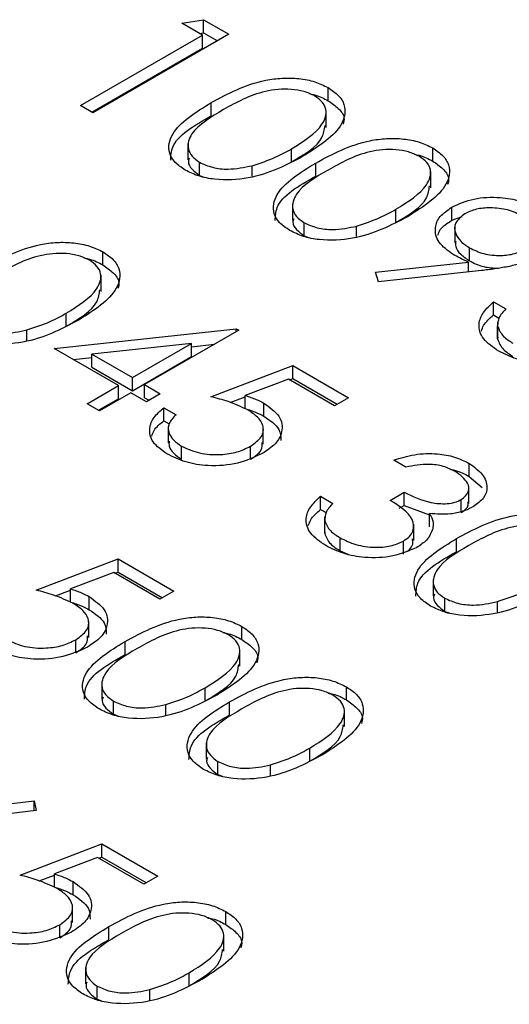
# Model space of a CAD drawing. Header units: inches. Extents: x 1802 to 2468, y -253 to -72.
# Tile 350 of 570: x 2122.302 to 2122.608, y -113.867 to -113.253. Entities that reach past the tile are written whole.
import ezdxf

# ---------------------------------------------------------------- set-up
doc = ezdxf.new("R2010")
doc.units = ezdxf.units.IN
doc.header["$LTSCALE"] = 0.5
doc.header["$MEASUREMENT"] = 0
doc.layers.add('DSS-M-S', color=53, linetype='Continuous')

msp = doc.modelspace()

# ---------------------------------------------------------------- linework, layer by layer
at = {"layer": 'DSS-M-S', "linetype": 'Continuous', "lineweight": 25}
for p, q in [((2122.40334, -113.25477), (2122.41702, -113.25262)), ((2122.41702, -113.25262), (2122.43271, -113.26167)), ((2122.41702, -113.26078), (2122.41702, -113.25262)), ((2122.41639, -113.2623), (2122.40334, -113.25477)), ((2122.34024, -113.30626), (2122.41639, -113.2623)), ((2122.43271, -113.26167), (2122.34786, -113.31066)), ((2122.41446, -113.26118), (2122.41702, -113.26078)), ((2122.41639, -113.27047), (2122.41639, -113.2623)), ((2122.41702, -113.26078), (2122.42564, -113.26576)), ((2122.34732, -113.31034), (2122.41639, -113.27047)), ((2122.4948, -113.30317), (2122.4948, -113.29501)), ((2122.34786, -113.31066), (2122.34024, -113.30626)), ((2122.4218, -113.31256), (2122.4218, -113.3044)), ((2122.49359, -113.3198), (2122.49359, -113.3096)), ((2122.40723, -113.32988), (2122.40723, -113.34009)), ((2122.47187, -113.34143), (2122.47187, -113.33327)), ((2122.56008, -113.34085), (2122.56008, -113.33269)), ((2122.41456, -113.34979), (2122.41456, -113.34163)), ((2122.44733, -113.35033), (2122.44733, -113.34373)), ((2122.48707, -113.35024), (2122.48707, -113.34208)), ((2122.41456, -113.34979), (2122.41723, -113.35081)), ((2122.55886, -113.35748), (2122.55886, -113.34728)), ((2122.4725, -113.36756), (2122.4725, -113.37777)), ((2122.57208, -113.37779), (2122.57208, -113.36962)), ((2122.53715, -113.37911), (2122.53715, -113.37095)), ((2122.57208, -113.37779), (2122.57848, -113.37543)), ((2122.47983, -113.38747), (2122.47983, -113.37931)), ((2122.5126, -113.38801), (2122.5126, -113.38141)), ((2122.57389, -113.38169), (2122.57389, -113.3919)), ((2122.47983, -113.38747), (2122.48251, -113.38849)), ((2122.3542, -113.40569), (2122.3542, -113.39753)), ((2122.58304, -113.40309), (2122.58304, -113.39493)), ((2122.52441, -113.41021), (2122.5825, -113.40392)), ((2122.5825, -113.41007), (2122.5825, -113.40392)), ((2122.35298, -113.42233), (2122.35298, -113.41212)), ((2122.52627, -113.41616), (2122.52441, -113.41021)), ((2122.5906, -113.40919), (2122.52627, -113.41616)), ((2122.59807, -113.42872), (2122.60568, -113.43312)), ((2122.59807, -113.43689), (2122.59807, -113.42872)), ((2122.33127, -113.44395), (2122.33127, -113.43579)), ((2122.59807, -113.43689), (2122.60148, -113.43886)), ((2122.60051, -113.44158), (2122.60051, -113.45179)), ((2122.6006, -113.45189), (2122.6006, -113.44373)), ((2122.30672, -113.45286), (2122.30672, -113.44625)), ((2122.32365, -113.45777), (2122.43742, -113.44557)), ((2122.43897, -113.44646), (2122.38022, -113.48038)), ((2122.43742, -113.44557), (2122.43897, -113.44646)), ((2122.43742, -113.44736), (2122.43742, -113.44557)), ((2122.40946, -113.45471), (2122.34731, -113.46138)), ((2122.37261, -113.47598), (2122.40946, -113.45471)), ((2122.40946, -113.46287), (2122.40946, -113.45471)), ((2122.40946, -113.45673), (2122.42385, -113.45519)), ((2122.6008, -113.45079), (2122.6006, -113.45189)), ((2122.3639, -113.481), (2122.32365, -113.45777)), ((2122.34731, -113.46138), (2122.37261, -113.47598)), ((2122.34731, -113.46955), (2122.34731, -113.46138)), ((2122.33558, -113.46466), (2122.34731, -113.4634)), ((2122.37261, -113.48415), (2122.40946, -113.46287)), ((2122.42156, -113.48791), (2122.47269, -113.46844)), ((2122.47269, -113.46844), (2122.5075, -113.48854)), ((2122.47269, -113.47661), (2122.47269, -113.46844)), ((2122.34731, -113.46955), (2122.37261, -113.48415)), ((2122.37261, -113.48415), (2122.37261, -113.47598)), ((2122.38022, -113.48038), (2122.39001, -113.48603)), ((2122.38022, -113.48854), (2122.38022, -113.48038)), ((2122.46994, -113.4769), (2122.44305, -113.48715)), ((2122.4988, -113.49357), (2122.46994, -113.4769)), ((2122.47072, -113.47736), (2122.47269, -113.47661)), ((2122.47269, -113.47661), (2122.50043, -113.49262)), ((2122.34432, -113.49231), (2122.3639, -113.481)), ((2122.37152, -113.4854), (2122.35194, -113.49671)), ((2122.3639, -113.48917), (2122.3639, -113.481)), ((2122.38131, -113.49105), (2122.37152, -113.4854)), ((2122.39001, -113.48603), (2122.38131, -113.49105)), ((2122.35194, -113.49671), (2122.34432, -113.49231)), ((2122.3514, -113.49639), (2122.3639, -113.48917)), ((2122.38022, -113.48854), (2122.38294, -113.49011)), ((2122.43356, -113.49151), (2122.44305, -113.4879)), ((2122.44305, -113.49531), (2122.44305, -113.48715)), ((2122.45469, -113.50013), (2122.45469, -113.49197)), ((2122.5075, -113.48854), (2122.4988, -113.49357)), ((2122.39219, -113.49482), (2122.3998, -113.49922)), ((2122.39219, -113.50299), (2122.39219, -113.49482)), ((2122.39219, -113.50299), (2122.39551, -113.50491)), ((2122.39494, -113.50644), (2122.39494, -113.51665)), ((2122.45432, -113.51755), (2122.45432, -113.50735)), ((2122.40329, -113.52698), (2122.40329, -113.51881)), ((2122.44634, -113.52699), (2122.44634, -113.51882)), ((2122.5434, -113.53187), (2122.53579, -113.52748)), ((2122.5828, -113.53766), (2122.5828, -113.5295)), ((2122.5828, -113.53766), (2122.59096, -113.54457)), ((2122.53361, -113.5526), (2122.54231, -113.54757)), ((2122.54231, -113.55574), (2122.54231, -113.54757)), ((2122.5826, -113.55456), (2122.5826, -113.54435)), ((2122.4901, -113.55009), (2122.49771, -113.55448)), ((2122.4901, -113.55825), (2122.4901, -113.55009)), ((2122.57796, -113.56028), (2122.57796, -113.55212)), ((2122.4901, -113.55825), (2122.49351, -113.56022)), ((2122.53921, -113.55753), (2122.54231, -113.55574)), ((2122.54231, -113.55574), (2122.55817, -113.5617)), ((2122.49254, -113.56295), (2122.49254, -113.57315)), ((2122.49263, -113.57325), (2122.49263, -113.56509)), ((2122.55817, -113.56905), (2122.55817, -113.56089)), ((2122.49283, -113.57215), (2122.49263, -113.57325)), ((2122.54821, -113.5777), (2122.54821, -113.5675)), ((2122.50222, -113.58409), (2122.50222, -113.57592)), ((2122.54177, -113.5862), (2122.54177, -113.57803)), ((2122.57491, -113.58465), (2122.57491, -113.57648)), ((2122.50222, -113.58409), (2122.50705, -113.58615)), ((2122.3125, -113.60865), (2122.36363, -113.58918)), ((2122.36363, -113.58918), (2122.39844, -113.60928)), ((2122.36363, -113.59734), (2122.36363, -113.58918)), ((2122.36088, -113.59764), (2122.33399, -113.60788)), ((2122.38974, -113.6143), (2122.36088, -113.59764)), ((2122.36167, -113.59809), (2122.36363, -113.59734)), ((2122.36363, -113.59734), (2122.39137, -113.61336)), ((2122.56034, -113.60197), (2122.56034, -113.61217)), ((2122.3245, -113.61224), (2122.33399, -113.60863)), ((2122.33399, -113.61605), (2122.33399, -113.60788)), ((2122.39844, -113.60928), (2122.38974, -113.6143)), ((2122.34563, -113.62087), (2122.34563, -113.6127)), ((2122.56767, -113.62188), (2122.56767, -113.61371)), ((2122.60045, -113.62242), (2122.60045, -113.61581)), ((2122.56767, -113.62188), (2122.57035, -113.62289)), ((2122.34526, -113.63829), (2122.34526, -113.62808)), ((2122.44096, -113.63947), (2122.44096, -113.6313)), ((2122.33729, -113.64772), (2122.33729, -113.63956)), ((2122.36795, -113.64886), (2122.36795, -113.6407)), ((2122.43974, -113.6561), (2122.43974, -113.64589)), ((2122.35338, -113.66618), (2122.35338, -113.67639)), ((2122.41803, -113.67773), (2122.41803, -113.66956)), ((2122.50623, -113.67715), (2122.50623, -113.66898)), ((2122.36071, -113.68609), (2122.36071, -113.67792)), ((2122.39348, -113.68663), (2122.39348, -113.68002)), ((2122.43322, -113.68654), (2122.43322, -113.67838)), ((2122.50501, -113.69378), (2122.50501, -113.68357)), ((2122.36071, -113.68609), (2122.36339, -113.68711)), ((2122.41865, -113.70386), (2122.41865, -113.71407)), ((2122.4833, -113.71541), (2122.4833, -113.70724)), ((2122.42598, -113.72377), (2122.42598, -113.7156)), ((2122.45875, -113.72431), (2122.45875, -113.7177)), ((2122.42598, -113.72377), (2122.42866, -113.72479)), ((2122.2471, -113.74779), (2122.31114, -113.74006)), ((2122.31114, -113.74006), (2122.3124, -113.7461)), ((2122.31114, -113.74625), (2122.31114, -113.74006)), ((2122.3124, -113.7461), (2122.2557, -113.75295)), ((2122.30244, -113.78653), (2122.35357, -113.76706)), ((2122.35357, -113.76706), (2122.38838, -113.78716)), ((2122.35357, -113.77523), (2122.35357, -113.76706)), ((2122.35082, -113.77552), (2122.32393, -113.78576)), ((2122.37968, -113.79218), (2122.35082, -113.77552)), ((2122.3516, -113.77598), (2122.35357, -113.77523)), ((2122.35357, -113.77523), (2122.38131, -113.79124)), ((2122.31444, -113.79013), (2122.32393, -113.78651)), ((2122.32393, -113.79393), (2122.32393, -113.78576)), ((2122.38838, -113.78716), (2122.37968, -113.79218)), ((2122.33557, -113.79875), (2122.33557, -113.79058)), ((2122.33519, -113.81617), (2122.33519, -113.80596)), ((2122.43089, -113.81735), (2122.43089, -113.80919)), ((2122.32722, -113.82561), (2122.32722, -113.81744)), ((2122.35789, -113.82674), (2122.35789, -113.81858)), ((2122.42968, -113.83398), (2122.42968, -113.82378)), ((2122.34332, -113.84406), (2122.34332, -113.85427)), ((2122.40796, -113.85561), (2122.40796, -113.84745)), ((2122.35065, -113.86397), (2122.35065, -113.85581)), ((2122.38342, -113.86451), (2122.38342, -113.85791)), ((2122.35065, -113.86397), (2122.35332, -113.86499))]:
    msp.add_line(p, q, dxfattribs=at)
for points, knots in [([(2122.4218, -113.3044), (2122.43226, -113.29874), (2122.44535, -113.29166), (2122.466, -113.28886), (2122.47658, -113.28912), (2122.48676, -113.29106), (2122.49212, -113.29369), (2122.4948, -113.29501)], [0, 0, 0, 0, 0.498702, 0.624177, 0.749467, 0.874745, 1, 1, 1, 1]), ([(2122.48636, -113.30018), (2122.48422, -113.29917), (2122.47994, -113.29714), (2122.47179, -113.29589), (2122.4635, -113.29592), (2122.44755, -113.29865), (2122.43749, -113.30427), (2122.42945, -113.30877)], [0, 0, 0, 0, 0.125139, 0.250418, 0.375519, 0.500847, 1, 1, 1, 1]), ([(2122.4948, -113.29501), (2122.4971, -113.29656), (2122.5017, -113.29968), (2122.50637, -113.30749), (2122.50369, -113.32228), (2122.48915, -113.33152), (2122.47946, -113.33768)], [0, 0, 0, 0, 0.1256001, 0.2511969, 0.5005813, 1, 1, 1, 1]), ([(2122.47187, -113.33327), (2122.47944, -113.32854), (2122.49077, -113.32145), (2122.49449, -113.31013), (2122.49157, -113.3039), (2122.48809, -113.30142), (2122.48636, -113.30018)], [0, 0, 0, 0, 0.500072, 0.749021, 0.874598, 1, 1, 1, 1]), ([(2122.48332, -113.29894), (2122.48436, -113.29913), (2122.48877, -113.29991), (2122.49219, -113.30176), (2122.4948, -113.30317)], [0, 0, 0, 0, 0.237776, 1, 1, 1, 1]), ([(2122.4056, -113.3465), (2122.40332, -113.34496), (2122.39878, -113.34187), (2122.39421, -113.3341), (2122.39732, -113.31944), (2122.412, -113.31042), (2122.4218, -113.3044)], [0, 0, 0, 0, 0.125551, 0.25109, 0.50025, 1, 1, 1, 1]), ([(2122.42945, -113.30877), (2122.42158, -113.31339), (2122.40979, -113.3203), (2122.40636, -113.33169), (2122.40936, -113.3379), (2122.41283, -113.34039), (2122.41456, -113.34163)], [0, 0, 0, 0, 0.500291, 0.749086, 0.874606, 1, 1, 1, 1]), ([(2122.4948, -113.30317), (2122.49705, -113.30473), (2122.50153, -113.30784), (2122.5054, -113.31307), (2122.50451, -113.31645), (2122.50416, -113.31779)], [0, 0, 0, 0, 0.375879, 0.751748, 1, 1, 1, 1]), ([(2122.39647, -113.34036), (2122.3966, -113.33758), (2122.39714, -113.32663), (2122.41127, -113.31857), (2122.4218, -113.31256)], [0, 0, 0, 0, 0.254367, 1, 1, 1, 1]), ([(2122.47187, -113.34143), (2122.47993, -113.33671), (2122.49116, -113.33013), (2122.49247, -113.32123), (2122.49284, -113.31872)], [0, 0, 0, 0, 0.717337, 1, 1, 1, 1]), ([(2122.48707, -113.34208), (2122.49753, -113.33642), (2122.51062, -113.32934), (2122.53128, -113.32654), (2122.54185, -113.3268), (2122.55203, -113.32874), (2122.55739, -113.33137), (2122.56008, -113.33269)], [0, 0, 0, 0, 0.498702, 0.624177, 0.749467, 0.874745, 1, 1, 1, 1]), ([(2122.44733, -113.34373), (2122.45232, -113.34209), (2122.46124, -113.33917), (2122.46862, -113.33507), (2122.47187, -113.33327)], [0, 0, 0, 0, 0.559599, 1, 1, 1, 1]), ([(2122.56008, -113.33269), (2122.56237, -113.33424), (2122.56697, -113.33736), (2122.57164, -113.34517), (2122.56896, -113.35996), (2122.55442, -113.3692), (2122.54473, -113.37536)], [0, 0, 0, 0, 0.1256, 0.251197, 0.500581, 1, 1, 1, 1]), ([(2122.47946, -113.33768), (2122.4688, -113.34329), (2122.45282, -113.35169), (2122.42722, -113.35315), (2122.41369, -113.35048), (2122.4083, -113.34783), (2122.4056, -113.3465)], [0, 0, 0, 0, 0.499407, 0.748743, 0.874372, 1, 1, 1, 1]), ([(2122.40806, -113.33914), (2122.4078, -113.33988), (2122.40699, -113.34218), (2122.40952, -113.34608), (2122.41288, -113.34855), (2122.41456, -113.34979)], [0, 0, 0, 0, 0.191677, 0.596042, 1, 1, 1, 1]), ([(2122.55163, -113.33786), (2122.54949, -113.33685), (2122.54521, -113.33483), (2122.53706, -113.33357), (2122.52877, -113.3336), (2122.51283, -113.33633), (2122.50276, -113.34195), (2122.49472, -113.34645)], [0, 0, 0, 0, 0.125139, 0.250418, 0.375519, 0.500847, 1, 1, 1, 1]), ([(2122.53715, -113.37095), (2122.54471, -113.36622), (2122.55604, -113.35913), (2122.55976, -113.34781), (2122.55684, -113.34158), (2122.55336, -113.3391), (2122.55163, -113.33786)], [0, 0, 0, 0, 0.500072, 0.749021, 0.874598, 1, 1, 1, 1]), ([(2122.54859, -113.33662), (2122.54964, -113.33681), (2122.55404, -113.33759), (2122.55746, -113.33944), (2122.56008, -113.34085)], [0, 0, 0, 0, 0.237776, 1, 1, 1, 1]), ([(2122.41456, -113.34163), (2122.41717, -113.3428), (2122.42239, -113.34514), (2122.43439, -113.34648), (2122.44243, -113.34477), (2122.44733, -113.34373)], [0, 0, 0, 0, 0.2802572, 0.5607811, 1, 1, 1, 1]), ([(2122.47087, -113.38418), (2122.4686, -113.38264), (2122.46405, -113.37955), (2122.45948, -113.37178), (2122.46259, -113.35712), (2122.47727, -113.3481), (2122.48707, -113.34208)], [0, 0, 0, 0, 0.125551, 0.25109, 0.50025, 1, 1, 1, 1]), ([(2122.56008, -113.34085), (2122.56232, -113.34241), (2122.5668, -113.34552), (2122.57067, -113.35075), (2122.56978, -113.35413), (2122.56943, -113.35547)], [0, 0, 0, 0, 0.375879, 0.751748, 1, 1, 1, 1]), ([(2122.46174, -113.37804), (2122.46187, -113.37526), (2122.46242, -113.36431), (2122.47654, -113.35625), (2122.48707, -113.35024)], [0, 0, 0, 0, 0.254367, 1, 1, 1, 1]), ([(2122.49472, -113.34645), (2122.48685, -113.35107), (2122.47507, -113.35798), (2122.47163, -113.36937), (2122.47463, -113.37558), (2122.4781, -113.37807), (2122.47983, -113.37931)], [0, 0, 0, 0, 0.5002912, 0.749086, 0.8746062, 1, 1, 1, 1]), ([(2122.53715, -113.37911), (2122.5452, -113.37439), (2122.55643, -113.36781), (2122.55774, -113.35891), (2122.55811, -113.3564)], [0, 0, 0, 0, 0.717337, 1, 1, 1, 1]), ([(2122.57208, -113.36962), (2122.57646, -113.36763), (2122.58522, -113.36364), (2122.60123, -113.36305), (2122.61502, -113.36539), (2122.62172, -113.3686), (2122.62507, -113.37021)], [0, 0, 0, 0, 0.279538, 0.558851, 0.779452, 1, 1, 1, 1]), ([(2122.57293, -113.39914), (2122.56955, -113.39672), (2122.56281, -113.39189), (2122.56094, -113.38309), (2122.56395, -113.37522), (2122.56937, -113.37149), (2122.57208, -113.36962)], [0, 0, 0, 0, 0.279814, 0.559489, 0.779635, 1, 1, 1, 1]), ([(2122.61598, -113.37501), (2122.61308, -113.37363), (2122.60728, -113.37087), (2122.59678, -113.36975), (2122.58704, -113.37056), (2122.58242, -113.3727), (2122.58012, -113.37377)], [0, 0, 0, 0, 0.280092, 0.560011, 0.780131, 1, 1, 1, 1]), ([(2122.54473, -113.37536), (2122.53407, -113.38097), (2122.51809, -113.38937), (2122.49249, -113.39083), (2122.47896, -113.38816), (2122.47357, -113.38551), (2122.47087, -113.38418)], [0, 0, 0, 0, 0.499407, 0.748743, 0.874372, 1, 1, 1, 1]), ([(2122.5126, -113.38141), (2122.51759, -113.37977), (2122.52651, -113.37685), (2122.5339, -113.37275), (2122.53715, -113.37095)], [0, 0, 0, 0, 0.559599, 1, 1, 1, 1]), ([(2122.58012, -113.37377), (2122.57785, -113.37558), (2122.57329, -113.3792), (2122.5738, -113.38563), (2122.5771, -113.391), (2122.58106, -113.39362), (2122.58304, -113.39493)], [0, 0, 0, 0, 0.278472, 0.558424, 0.779098, 1, 1, 1, 1]), ([(2122.47333, -113.37682), (2122.47307, -113.37756), (2122.47226, -113.37987), (2122.47479, -113.38376), (2122.47815, -113.38623), (2122.47983, -113.38747)], [0, 0, 0, 0, 0.191677, 0.596042, 1, 1, 1, 1]), ([(2122.47983, -113.37931), (2122.48244, -113.38048), (2122.48766, -113.38282), (2122.49966, -113.38416), (2122.5077, -113.38245), (2122.5126, -113.38141)], [0, 0, 0, 0, 0.2802572, 0.5607811, 1, 1, 1, 1]), ([(2122.56334, -113.38715), (2122.56372, -113.38595), (2122.56488, -113.38237), (2122.5692, -113.37962), (2122.57208, -113.37779)], [0, 0, 0, 0, 0.333113, 1, 1, 1, 1]), ([(2122.28119, -113.40692), (2122.29165, -113.40126), (2122.30475, -113.39418), (2122.3254, -113.39138), (2122.33597, -113.39164), (2122.34615, -113.39358), (2122.35152, -113.39621), (2122.3542, -113.39753)], [0, 0, 0, 0, 0.498702, 0.624177, 0.749467, 0.874745, 1, 1, 1, 1]), ([(2122.57449, -113.39088), (2122.57436, -113.39198), (2122.57403, -113.39481), (2122.57722, -113.39917), (2122.5811, -113.40179), (2122.58304, -113.40309)], [0, 0, 0, 0, 0.240625, 0.620116, 1, 1, 1, 1]), ([(2122.34575, -113.4027), (2122.34361, -113.40169), (2122.33933, -113.39967), (2122.33119, -113.39841), (2122.3229, -113.39844), (2122.30695, -113.40117), (2122.29689, -113.4068), (2122.28884, -113.4113)], [0, 0, 0, 0, 0.1251388, 0.2504182, 0.3755189, 0.5008471, 1, 1, 1, 1]), ([(2122.3542, -113.39753), (2122.3565, -113.39909), (2122.36109, -113.4022), (2122.36577, -113.41001), (2122.36308, -113.42481), (2122.34854, -113.43404), (2122.33885, -113.4402)], [0, 0, 0, 0, 0.1256, 0.251197, 0.500581, 1, 1, 1, 1]), ([(2122.5825, -113.40392), (2122.58064, -113.40307), (2122.57731, -113.40157), (2122.57427, -113.39988), (2122.57293, -113.39914)], [0, 0, 0, 0, 0.559944, 1, 1, 1, 1]), ([(2122.58304, -113.39493), (2122.58587, -113.39632), (2122.59152, -113.39909), (2122.60199, -113.4001), (2122.61145, -113.39896), (2122.61594, -113.39682), (2122.61819, -113.39575)], [0, 0, 0, 0, 0.280319, 0.55953, 0.779753, 1, 1, 1, 1]), ([(2122.6253, -113.40044), (2122.62191, -113.40204), (2122.61633, -113.40467), (2122.60701, -113.40685), (2122.59889, -113.40822), (2122.59337, -113.40886), (2122.5906, -113.40919)], [0, 0, 0, 0, 0.339295, 0.559425, 0.779695, 1, 1, 1, 1]), ([(2122.33127, -113.43579), (2122.33883, -113.43106), (2122.35016, -113.42397), (2122.35389, -113.41266), (2122.35096, -113.40642), (2122.34749, -113.40394), (2122.34575, -113.4027)], [0, 0, 0, 0, 0.500072, 0.749021, 0.874598, 1, 1, 1, 1]), ([(2122.34271, -113.40146), (2122.34376, -113.40165), (2122.34816, -113.40244), (2122.35159, -113.40429), (2122.3542, -113.40569)], [0, 0, 0, 0, 0.237776, 1, 1, 1, 1]), ([(2122.3542, -113.40569), (2122.35644, -113.40725), (2122.36092, -113.41036), (2122.36479, -113.41559), (2122.36391, -113.41897), (2122.36356, -113.42031)], [0, 0, 0, 0, 0.375879, 0.751748, 1, 1, 1, 1]), ([(2122.58304, -113.40309), (2122.58586, -113.40454), (2122.59111, -113.40722), (2122.59806, -113.40757), (2122.60128, -113.40774)], [0, 0, 0, 0, 0.5373059, 1, 1, 1, 1]), ([(2122.33127, -113.44395), (2122.33932, -113.43923), (2122.35055, -113.43266), (2122.35187, -113.42376), (2122.35224, -113.42124)], [0, 0, 0, 0, 0.717337, 1, 1, 1, 1]), ([(2122.60135, -113.45951), (2122.59779, -113.45706), (2122.5907, -113.45218), (2122.58803, -113.44312), (2122.59127, -113.43509), (2122.5958, -113.43085), (2122.59807, -113.42872)], [0, 0, 0, 0, 0.279886, 0.558979, 0.779263, 1, 1, 1, 1]), ([(2122.30672, -113.44625), (2122.31172, -113.44461), (2122.32064, -113.44169), (2122.32802, -113.43759), (2122.33127, -113.43579)], [0, 0, 0, 0, 0.5595988, 1, 1, 1, 1]), ([(2122.59049, -113.44703), (2122.59087, -113.44581), (2122.59201, -113.44213), (2122.59564, -113.43899), (2122.59807, -113.43689)], [0, 0, 0, 0, 0.331479, 1, 1, 1, 1]), ([(2122.60568, -113.43312), (2122.60399, -113.43499), (2122.60098, -113.43833), (2122.60071, -113.44208), (2122.6006, -113.44373)], [0, 0, 0, 0, 0.560694, 1, 1, 1, 1]), ([(2122.33885, -113.4402), (2122.32819, -113.44581), (2122.31221, -113.45421), (2122.28661, -113.45568), (2122.27309, -113.453), (2122.26769, -113.45035), (2122.26499, -113.44903)], [0, 0, 0, 0, 0.499407, 0.748743, 0.874372, 1, 1, 1, 1]), ([(2122.6006, -113.44373), (2122.60151, -113.44601), (2122.60315, -113.45011), (2122.60803, -113.4532), (2122.61018, -113.45456)], [0, 0, 0, 0, 0.558748, 1, 1, 1, 1]), ([(2122.27395, -113.44415), (2122.27656, -113.44532), (2122.28178, -113.44766), (2122.29379, -113.449), (2122.30182, -113.44729), (2122.30672, -113.44625)], [0, 0, 0, 0, 0.280257, 0.560781, 1, 1, 1, 1]), ([(2122.6006, -113.45189), (2122.60151, -113.45418), (2122.60315, -113.45828), (2122.60803, -113.46136), (2122.61018, -113.46273)], [0, 0, 0, 0, 0.558748, 1, 1, 1, 1]), ([(2122.65808, -113.46064), (2122.65331, -113.4627), (2122.64376, -113.4668), (2122.62664, -113.46749), (2122.61197, -113.46476), (2122.60489, -113.46126), (2122.60135, -113.45951)], [0, 0, 0, 0, 0.279304, 0.5588383, 0.779277, 1, 1, 1, 1]), ([(2122.44461, -113.49619), (2122.44064, -113.49434), (2122.43355, -113.49101), (2122.42523, -113.48886), (2122.42156, -113.48791)], [0, 0, 0, 0, 0.559416, 1, 1, 1, 1]), ([(2122.44305, -113.48715), (2122.44539, -113.48792), (2122.44957, -113.48929), (2122.45312, -113.49115), (2122.45469, -113.49197)], [0, 0, 0, 0, 0.560064, 1, 1, 1, 1]), ([(2122.45469, -113.49197), (2122.45832, -113.49456), (2122.46557, -113.49974), (2122.46685, -113.50929), (2122.46253, -113.51752), (2122.4566, -113.52144), (2122.45364, -113.52341)], [0, 0, 0, 0, 0.279688, 0.559025, 0.779292, 1, 1, 1, 1]), ([(2122.39414, -113.52358), (2122.39088, -113.52127), (2122.38435, -113.51664), (2122.38262, -113.50814), (2122.38545, -113.50064), (2122.38994, -113.49676), (2122.39219, -113.49482)], [0, 0, 0, 0, 0.279625, 0.559019, 0.77938, 1, 1, 1, 1]), ([(2122.3998, -113.49922), (2122.39806, -113.50098), (2122.39459, -113.5045), (2122.39492, -113.51029), (2122.39799, -113.51518), (2122.40152, -113.5176), (2122.40329, -113.51881)], [0, 0, 0, 0, 0.28005, 0.559166, 0.779583, 1, 1, 1, 1]), ([(2122.44305, -113.49531), (2122.44539, -113.49608), (2122.44957, -113.49745), (2122.45312, -113.49931), (2122.45469, -113.50013)], [0, 0, 0, 0, 0.560064, 1, 1, 1, 1]), ([(2122.44634, -113.51882), (2122.44897, -113.51695), (2122.45421, -113.5132), (2122.45486, -113.50622), (2122.4511, -113.5004), (2122.44678, -113.4976), (2122.44461, -113.49619)], [0, 0, 0, 0, 0.279539, 0.558617, 0.779047, 1, 1, 1, 1]), ([(2122.38472, -113.51255), (2122.38509, -113.51134), (2122.38617, -113.50783), (2122.38981, -113.5049), (2122.39219, -113.50299)], [0, 0, 0, 0, 0.3451473, 1, 1, 1, 1]), ([(2122.45469, -113.50013), (2122.45852, -113.50271), (2122.4651, -113.50715), (2122.46521, -113.51291), (2122.46526, -113.51532)], [0, 0, 0, 0, 0.581865, 1, 1, 1, 1]), ([(2122.39553, -113.51562), (2122.39542, -113.51669), (2122.39515, -113.51933), (2122.39809, -113.52335), (2122.40155, -113.52577), (2122.40329, -113.52698)], [0, 0, 0, 0, 0.251787, 0.625894, 1, 1, 1, 1]), ([(2122.44634, -113.52699), (2122.44915, -113.52512), (2122.45376, -113.52205), (2122.45366, -113.51806), (2122.45363, -113.5165)], [0, 0, 0, 0, 0.608372, 1, 1, 1, 1]), ([(2122.45364, -113.52341), (2122.44874, -113.52566), (2122.43895, -113.53017), (2122.42109, -113.53167), (2122.40533, -113.52913), (2122.39788, -113.52543), (2122.39414, -113.52358)], [0, 0, 0, 0, 0.279864, 0.559271, 0.779424, 1, 1, 1, 1]), ([(2122.40329, -113.51881), (2122.40684, -113.52043), (2122.41395, -113.52367), (2122.42683, -113.52442), (2122.43824, -113.52281), (2122.44364, -113.52015), (2122.44634, -113.51882)], [0, 0, 0, 0, 0.279617, 0.559357, 0.779559, 1, 1, 1, 1]), ([(2122.53579, -113.52748), (2122.54003, -113.52616), (2122.54849, -113.52352), (2122.56219, -113.5231), (2122.57418, -113.52524), (2122.57993, -113.52808), (2122.5828, -113.5295)], [0, 0, 0, 0, 0.280288, 0.55968, 0.779747, 1, 1, 1, 1]), ([(2122.5742, -113.53458), (2122.57182, -113.53341), (2122.56706, -113.53107), (2122.5558, -113.52947), (2122.54811, -113.53096), (2122.5434, -113.53187)], [0, 0, 0, 0, 0.280636, 0.560364, 1, 1, 1, 1]), ([(2122.5828, -113.5295), (2122.58587, -113.5317), (2122.592, -113.53609), (2122.59476, -113.54398), (2122.59258, -113.55126), (2122.58789, -113.55478), (2122.58554, -113.55653)], [0, 0, 0, 0, 0.280085, 0.559868, 0.780099, 1, 1, 1, 1]), ([(2122.57111, -113.53329), (2122.57201, -113.53344), (2122.57654, -113.5342), (2122.58002, -113.53612), (2122.5828, -113.53766)], [0, 0, 0, 0, 0.199798, 1, 1, 1, 1]), ([(2122.57796, -113.55212), (2122.57975, -113.55059), (2122.58335, -113.54751), (2122.58234, -113.54059), (2122.57729, -113.53686), (2122.5742, -113.53458)], [0, 0, 0, 0, 0.278859, 0.5600742, 1, 1, 1, 1]), ([(2122.54231, -113.54757), (2122.54755, -113.55008), (2122.5554, -113.55385), (2122.56741, -113.55503), (2122.57404, -113.55399), (2122.57665, -113.55274), (2122.57796, -113.55212)], [0, 0, 0, 0, 0.499418, 0.749016, 0.874544, 1, 1, 1, 1]), ([(2122.49338, -113.58087), (2122.48982, -113.57842), (2122.48273, -113.57354), (2122.48006, -113.56448), (2122.4833, -113.55645), (2122.48783, -113.55221), (2122.4901, -113.55009)], [0, 0, 0, 0, 0.279886, 0.558979, 0.779263, 1, 1, 1, 1]), ([(2122.49771, -113.55448), (2122.49602, -113.55635), (2122.49301, -113.55969), (2122.49274, -113.56344), (2122.49263, -113.56509)], [0, 0, 0, 0, 0.560694, 1, 1, 1, 1]), ([(2122.54177, -113.57803), (2122.54312, -113.57711), (2122.54584, -113.57526), (2122.54854, -113.57064), (2122.54796, -113.56186), (2122.53935, -113.5563), (2122.53361, -113.5526)], [0, 0, 0, 0, 0.125587, 0.251191, 0.500605, 1, 1, 1, 1]), ([(2122.57796, -113.56028), (2122.57999, -113.55876), (2122.58276, -113.55669), (2122.58227, -113.55421), (2122.58214, -113.55355)], [0, 0, 0, 0, 0.735871, 1, 1, 1, 1]), ([(2122.48252, -113.56839), (2122.4829, -113.56717), (2122.48404, -113.56349), (2122.48767, -113.56035), (2122.4901, -113.55825)], [0, 0, 0, 0, 0.331479, 1, 1, 1, 1]), ([(2122.58554, -113.55653), (2122.58344, -113.55758), (2122.57924, -113.55969), (2122.56968, -113.56168), (2122.56253, -113.56119), (2122.55817, -113.56089)], [0, 0, 0, 0, 0.280508, 0.560792, 1, 1, 1, 1]), ([(2122.49263, -113.56509), (2122.49354, -113.56738), (2122.49518, -113.57147), (2122.50006, -113.57456), (2122.50222, -113.57592)], [0, 0, 0, 0, 0.558748, 1, 1, 1, 1]), ([(2122.55817, -113.56089), (2122.55912, -113.56263), (2122.5608, -113.56573), (2122.56033, -113.56896), (2122.56013, -113.57038)], [0, 0, 0, 0, 0.559795, 1, 1, 1, 1]), ([(2122.57491, -113.57648), (2122.58537, -113.57082), (2122.59847, -113.56374), (2122.61912, -113.56095), (2122.62969, -113.5612), (2122.63987, -113.56314), (2122.64524, -113.56578), (2122.64792, -113.56709)], [0, 0, 0, 0, 0.498702, 0.624177, 0.749467, 0.874745, 1, 1, 1, 1]), ([(2122.56013, -113.57038), (2122.55916, -113.57282), (2122.55742, -113.57718), (2122.55235, -113.58053), (2122.55011, -113.58201)], [0, 0, 0, 0, 0.559419, 1, 1, 1, 1]), ([(2122.63947, -113.57226), (2122.63733, -113.57125), (2122.63305, -113.56923), (2122.62491, -113.56797), (2122.61662, -113.568), (2122.60067, -113.57073), (2122.59061, -113.57636), (2122.58256, -113.58086)], [0, 0, 0, 0, 0.125139, 0.250418, 0.375519, 0.500847, 1, 1, 1, 1]), ([(2122.49263, -113.57325), (2122.49354, -113.57554), (2122.49518, -113.57964), (2122.50006, -113.58273), (2122.50222, -113.58409)], [0, 0, 0, 0, 0.558748, 1, 1, 1, 1]), ([(2122.50222, -113.57592), (2122.50535, -113.57751), (2122.51162, -113.58067), (2122.52313, -113.58223), (2122.534, -113.58153), (2122.53918, -113.5792), (2122.54177, -113.57803)], [0, 0, 0, 0, 0.280599, 0.560151, 0.780303, 1, 1, 1, 1]), ([(2122.54475, -113.58389), (2122.54501, -113.58369), (2122.54654, -113.58255), (2122.54803, -113.58004), (2122.54763, -113.57777), (2122.54744, -113.5767)], [0, 0, 0, 0, 0.095862, 0.573701, 1, 1, 1, 1]), ([(2122.55872, -113.61859), (2122.55644, -113.61704), (2122.55189, -113.61395), (2122.54732, -113.60618), (2122.55043, -113.59152), (2122.56512, -113.5825), (2122.57491, -113.57648)], [0, 0, 0, 0, 0.125551, 0.25109, 0.50025, 1, 1, 1, 1]), ([(2122.55011, -113.58201), (2122.54534, -113.58406), (2122.53579, -113.58817), (2122.51867, -113.58885), (2122.504, -113.58612), (2122.49692, -113.58262), (2122.49338, -113.58087)], [0, 0, 0, 0, 0.279304, 0.558838, 0.779277, 1, 1, 1, 1]), ([(2122.54958, -113.61245), (2122.54972, -113.60966), (2122.55026, -113.59871), (2122.56438, -113.59066), (2122.57491, -113.58465)], [0, 0, 0, 0, 0.254367, 1, 1, 1, 1]), ([(2122.58256, -113.58086), (2122.57469, -113.58547), (2122.56291, -113.59238), (2122.55948, -113.60377), (2122.56248, -113.60999), (2122.56594, -113.61247), (2122.56767, -113.61371)], [0, 0, 0, 0, 0.500291, 0.749086, 0.874606, 1, 1, 1, 1]), ([(2122.33555, -113.61693), (2122.33159, -113.61507), (2122.3245, -113.61175), (2122.31617, -113.60959), (2122.3125, -113.60865)], [0, 0, 0, 0, 0.559416, 1, 1, 1, 1]), ([(2122.33399, -113.60788), (2122.33633, -113.60865), (2122.34051, -113.61002), (2122.34407, -113.61188), (2122.34563, -113.6127)], [0, 0, 0, 0, 0.560064, 1, 1, 1, 1]), ([(2122.63257, -113.60977), (2122.62191, -113.61537), (2122.60593, -113.62377), (2122.58033, -113.62524), (2122.56681, -113.62256), (2122.56141, -113.61991), (2122.55872, -113.61859)], [0, 0, 0, 0, 0.499407, 0.748743, 0.874372, 1, 1, 1, 1]), ([(2122.60045, -113.61581), (2122.60544, -113.61418), (2122.61436, -113.61126), (2122.62174, -113.60716), (2122.62499, -113.60535)], [0, 0, 0, 0, 0.5595988, 1, 1, 1, 1]), ([(2122.33399, -113.61605), (2122.33633, -113.61681), (2122.34051, -113.61819), (2122.34407, -113.62005), (2122.34563, -113.62087)], [0, 0, 0, 0, 0.560064, 1, 1, 1, 1]), ([(2122.34563, -113.6127), (2122.34926, -113.61529), (2122.35651, -113.62047), (2122.35779, -113.63003), (2122.35347, -113.63826), (2122.34754, -113.64218), (2122.34458, -113.64414)], [0, 0, 0, 0, 0.279688, 0.559025, 0.779292, 1, 1, 1, 1]), ([(2122.56118, -113.61122), (2122.56091, -113.61196), (2122.5601, -113.61427), (2122.56264, -113.61816), (2122.566, -113.62064), (2122.56767, -113.62188)], [0, 0, 0, 0, 0.191677, 0.596042, 1, 1, 1, 1]), ([(2122.56767, -113.61371), (2122.57028, -113.61488), (2122.5755, -113.61722), (2122.58751, -113.61856), (2122.59554, -113.61685), (2122.60045, -113.61581)], [0, 0, 0, 0, 0.2802572, 0.5607811, 1, 1, 1, 1]), ([(2122.33729, -113.63956), (2122.33991, -113.63768), (2122.34515, -113.63393), (2122.3458, -113.62695), (2122.34204, -113.62114), (2122.33772, -113.61833), (2122.33555, -113.61693)], [0, 0, 0, 0, 0.279539, 0.558617, 0.779047, 1, 1, 1, 1]), ([(2122.34563, -113.62087), (2122.34946, -113.62345), (2122.35604, -113.62788), (2122.35615, -113.63365), (2122.3562, -113.63606)], [0, 0, 0, 0, 0.581865, 1, 1, 1, 1]), ([(2122.36795, -113.6407), (2122.37841, -113.63504), (2122.3915, -113.62795), (2122.41216, -113.62516), (2122.42273, -113.62542), (2122.43291, -113.62736), (2122.43827, -113.62999), (2122.44096, -113.6313)], [0, 0, 0, 0, 0.498702, 0.624177, 0.749467, 0.874745, 1, 1, 1, 1]), ([(2122.43251, -113.63648), (2122.43037, -113.63546), (2122.42609, -113.63344), (2122.41794, -113.63219), (2122.40965, -113.63222), (2122.39371, -113.63494), (2122.38364, -113.64057), (2122.3756, -113.64507)], [0, 0, 0, 0, 0.1251388, 0.2504182, 0.3755189, 0.5008471, 1, 1, 1, 1]), ([(2122.44096, -113.6313), (2122.44325, -113.63286), (2122.44785, -113.63598), (2122.45252, -113.64379), (2122.44984, -113.65858), (2122.4353, -113.66782), (2122.42561, -113.67398)], [0, 0, 0, 0, 0.1256, 0.251197, 0.500581, 1, 1, 1, 1]), ([(2122.29423, -113.63955), (2122.29778, -113.64117), (2122.30489, -113.64441), (2122.31778, -113.64515), (2122.32918, -113.64354), (2122.33458, -113.64089), (2122.33729, -113.63956)], [0, 0, 0, 0, 0.279617, 0.559357, 0.779559, 1, 1, 1, 1]), ([(2122.33729, -113.64772), (2122.34009, -113.64585), (2122.3447, -113.64279), (2122.34461, -113.6388), (2122.34457, -113.63724)], [0, 0, 0, 0, 0.608372, 1, 1, 1, 1]), ([(2122.41803, -113.66956), (2122.42559, -113.66483), (2122.43692, -113.65775), (2122.44064, -113.64643), (2122.43772, -113.64019), (2122.43424, -113.63771), (2122.43251, -113.63648)], [0, 0, 0, 0, 0.5000715, 0.7490206, 0.8745985, 1, 1, 1, 1]), ([(2122.42947, -113.63524), (2122.43052, -113.63542), (2122.43492, -113.63621), (2122.43834, -113.63806), (2122.44096, -113.63947)], [0, 0, 0, 0, 0.237776, 1, 1, 1, 1]), ([(2122.44096, -113.63947), (2122.4432, -113.64103), (2122.44768, -113.64414), (2122.45155, -113.64937), (2122.45066, -113.65275), (2122.45031, -113.65409)], [0, 0, 0, 0, 0.375879, 0.751748, 1, 1, 1, 1]), ([(2122.34458, -113.64414), (2122.33968, -113.64639), (2122.32989, -113.6509), (2122.31203, -113.65241), (2122.29627, -113.64986), (2122.28882, -113.64617), (2122.28509, -113.64432)], [0, 0, 0, 0, 0.279864, 0.559271, 0.779424, 1, 1, 1, 1]), ([(2122.35175, -113.6828), (2122.34948, -113.68126), (2122.34493, -113.67816), (2122.34036, -113.6704), (2122.34347, -113.65573), (2122.35815, -113.64671), (2122.36795, -113.6407)], [0, 0, 0, 0, 0.125551, 0.25109, 0.50025, 1, 1, 1, 1]), ([(2122.3756, -113.64507), (2122.36773, -113.64969), (2122.35595, -113.6566), (2122.35251, -113.66799), (2122.35551, -113.6742), (2122.35898, -113.67668), (2122.36071, -113.67792)], [0, 0, 0, 0, 0.500291, 0.749086, 0.874606, 1, 1, 1, 1]), ([(2122.34262, -113.67666), (2122.34275, -113.67388), (2122.34329, -113.66293), (2122.35742, -113.65487), (2122.36795, -113.64886)], [0, 0, 0, 0, 0.2543671, 1, 1, 1, 1]), ([(2122.41803, -113.67773), (2122.42608, -113.67301), (2122.43731, -113.66643), (2122.43862, -113.65753), (2122.43899, -113.65502)], [0, 0, 0, 0, 0.717337, 1, 1, 1, 1]), ([(2122.43322, -113.67838), (2122.44368, -113.67272), (2122.45677, -113.66563), (2122.47743, -113.66284), (2122.488, -113.6631), (2122.49818, -113.66504), (2122.50354, -113.66767), (2122.50623, -113.66898)], [0, 0, 0, 0, 0.498702, 0.624177, 0.749467, 0.874745, 1, 1, 1, 1]), ([(2122.39348, -113.68002), (2122.39847, -113.67839), (2122.40739, -113.67547), (2122.41477, -113.67137), (2122.41803, -113.66956)], [0, 0, 0, 0, 0.559599, 1, 1, 1, 1]), ([(2122.49778, -113.67416), (2122.49564, -113.67315), (2122.49136, -113.67112), (2122.48322, -113.66987), (2122.47493, -113.6699), (2122.45898, -113.67262), (2122.44891, -113.67825), (2122.44087, -113.68275)], [0, 0, 0, 0, 0.125139, 0.250418, 0.375519, 0.500847, 1, 1, 1, 1]), ([(2122.50623, -113.66898), (2122.50852, -113.67054), (2122.51312, -113.67366), (2122.51779, -113.68147), (2122.51511, -113.69626), (2122.50057, -113.7055), (2122.49088, -113.71166)], [0, 0, 0, 0, 0.1256, 0.251197, 0.500581, 1, 1, 1, 1]), ([(2122.42561, -113.67398), (2122.41495, -113.67958), (2122.39897, -113.68799), (2122.37337, -113.68945), (2122.35984, -113.68677), (2122.35445, -113.68412), (2122.35175, -113.6828)], [0, 0, 0, 0, 0.499407, 0.748743, 0.874372, 1, 1, 1, 1]), ([(2122.35421, -113.67543), (2122.35395, -113.67618), (2122.35314, -113.67848), (2122.35567, -113.68237), (2122.35903, -113.68485), (2122.36071, -113.68609)], [0, 0, 0, 0, 0.191677, 0.596042, 1, 1, 1, 1]), ([(2122.4833, -113.70724), (2122.49086, -113.70251), (2122.50219, -113.69543), (2122.50591, -113.68411), (2122.50299, -113.67787), (2122.49952, -113.67539), (2122.49778, -113.67416)], [0, 0, 0, 0, 0.500072, 0.749021, 0.874598, 1, 1, 1, 1]), ([(2122.49474, -113.67292), (2122.49579, -113.6731), (2122.50019, -113.67389), (2122.50361, -113.67574), (2122.50623, -113.67715)], [0, 0, 0, 0, 0.237776, 1, 1, 1, 1]), ([(2122.50623, -113.67715), (2122.50847, -113.67871), (2122.51295, -113.68182), (2122.51682, -113.68705), (2122.51594, -113.69043), (2122.51559, -113.69177)], [0, 0, 0, 0, 0.375879, 0.751748, 1, 1, 1, 1]), ([(2122.36071, -113.67792), (2122.36332, -113.67909), (2122.36854, -113.68144), (2122.38054, -113.68277), (2122.38858, -113.68107), (2122.39348, -113.68002)], [0, 0, 0, 0, 0.280257, 0.560781, 1, 1, 1, 1]), ([(2122.41702, -113.72048), (2122.41475, -113.71894), (2122.4102, -113.71584), (2122.40563, -113.70808), (2122.40874, -113.69341), (2122.42342, -113.68439), (2122.43322, -113.67838)], [0, 0, 0, 0, 0.125551, 0.25109, 0.50025, 1, 1, 1, 1]), ([(2122.44087, -113.68275), (2122.433, -113.68737), (2122.42122, -113.69428), (2122.41778, -113.70567), (2122.42078, -113.71188), (2122.42425, -113.71436), (2122.42598, -113.7156)], [0, 0, 0, 0, 0.5002912, 0.749086, 0.8746062, 1, 1, 1, 1]), ([(2122.40789, -113.71434), (2122.40803, -113.71156), (2122.40857, -113.70061), (2122.42269, -113.69255), (2122.43322, -113.68654)], [0, 0, 0, 0, 0.254367, 1, 1, 1, 1]), ([(2122.4833, -113.71541), (2122.49135, -113.71069), (2122.50258, -113.70411), (2122.50389, -113.69521), (2122.50427, -113.6927)], [0, 0, 0, 0, 0.717337, 1, 1, 1, 1]), ([(2122.45875, -113.7177), (2122.46374, -113.71607), (2122.47267, -113.71315), (2122.48005, -113.70905), (2122.4833, -113.70724)], [0, 0, 0, 0, 0.559599, 1, 1, 1, 1]), ([(2122.49088, -113.71166), (2122.48022, -113.71727), (2122.46424, -113.72567), (2122.43864, -113.72713), (2122.42512, -113.72445), (2122.41972, -113.72181), (2122.41702, -113.72048)], [0, 0, 0, 0, 0.499407, 0.748743, 0.874372, 1, 1, 1, 1]), ([(2122.41948, -113.71311), (2122.41922, -113.71386), (2122.41841, -113.71616), (2122.42094, -113.72005), (2122.4243, -113.72253), (2122.42598, -113.72377)], [0, 0, 0, 0, 0.191677, 0.596042, 1, 1, 1, 1]), ([(2122.42598, -113.7156), (2122.42859, -113.71677), (2122.43381, -113.71912), (2122.44581, -113.72045), (2122.45385, -113.71875), (2122.45875, -113.7177)], [0, 0, 0, 0, 0.280257, 0.560781, 1, 1, 1, 1]), ([(2122.32549, -113.79481), (2122.32152, -113.79295), (2122.31443, -113.78963), (2122.30611, -113.78748), (2122.30244, -113.78653)], [0, 0, 0, 0, 0.559416, 1, 1, 1, 1]), ([(2122.32393, -113.78576), (2122.32627, -113.78653), (2122.33044, -113.7879), (2122.334, -113.78976), (2122.33557, -113.79058)], [0, 0, 0, 0, 0.560064, 1, 1, 1, 1]), ([(2122.32393, -113.79393), (2122.32627, -113.7947), (2122.33044, -113.79607), (2122.334, -113.79793), (2122.33557, -113.79875)], [0, 0, 0, 0, 0.560064, 1, 1, 1, 1]), ([(2122.33557, -113.79058), (2122.3392, -113.79317), (2122.34645, -113.79835), (2122.34773, -113.80791), (2122.34341, -113.81614), (2122.33748, -113.82006), (2122.33452, -113.82202)], [0, 0, 0, 0, 0.2796881, 0.5590255, 0.7792916, 1, 1, 1, 1]), ([(2122.32722, -113.81744), (2122.32985, -113.81556), (2122.33508, -113.81181), (2122.33574, -113.80484), (2122.33198, -113.79902), (2122.32765, -113.79622), (2122.32549, -113.79481)], [0, 0, 0, 0, 0.279539, 0.558617, 0.779047, 1, 1, 1, 1]), ([(2122.33557, -113.79875), (2122.3394, -113.80133), (2122.34598, -113.80576), (2122.34609, -113.81153), (2122.34614, -113.81394)], [0, 0, 0, 0, 0.581865, 1, 1, 1, 1]), ([(2122.35789, -113.81858), (2122.36835, -113.81292), (2122.38144, -113.80584), (2122.40209, -113.80304), (2122.41266, -113.8033), (2122.42285, -113.80524), (2122.42821, -113.80787), (2122.43089, -113.80919)], [0, 0, 0, 0, 0.498702, 0.624177, 0.749467, 0.874745, 1, 1, 1, 1]), ([(2122.42244, -113.81436), (2122.42031, -113.81335), (2122.41602, -113.81133), (2122.40788, -113.81007), (2122.39959, -113.8101), (2122.38364, -113.81283), (2122.37358, -113.81845), (2122.36554, -113.82295)], [0, 0, 0, 0, 0.1251388, 0.2504182, 0.3755189, 0.5008471, 1, 1, 1, 1]), ([(2122.43089, -113.80919), (2122.43319, -113.81074), (2122.43779, -113.81386), (2122.44246, -113.82167), (2122.43977, -113.83646), (2122.42524, -113.8457), (2122.41554, -113.85186)], [0, 0, 0, 0, 0.1256, 0.251197, 0.500581, 1, 1, 1, 1]), ([(2122.28417, -113.81743), (2122.28772, -113.81905), (2122.29483, -113.82229), (2122.30771, -113.82303), (2122.31912, -113.82143), (2122.32452, -113.81877), (2122.32722, -113.81744)], [0, 0, 0, 0, 0.279617, 0.559357, 0.779559, 1, 1, 1, 1]), ([(2122.32722, -113.82561), (2122.33003, -113.82374), (2122.33464, -113.82067), (2122.33454, -113.81668), (2122.33451, -113.81512)], [0, 0, 0, 0, 0.608372, 1, 1, 1, 1]), ([(2122.34169, -113.86068), (2122.33941, -113.85914), (2122.33486, -113.85605), (2122.3303, -113.84828), (2122.33341, -113.83362), (2122.34809, -113.8246), (2122.35789, -113.81858)], [0, 0, 0, 0, 0.125551, 0.25109, 0.50025, 1, 1, 1, 1]), ([(2122.40796, -113.84745), (2122.41553, -113.84272), (2122.42686, -113.83563), (2122.43058, -113.82431), (2122.42766, -113.81808), (2122.42418, -113.8156), (2122.42244, -113.81436)], [0, 0, 0, 0, 0.5000715, 0.7490206, 0.8745985, 1, 1, 1, 1]), ([(2122.41941, -113.81312), (2122.42045, -113.81331), (2122.42485, -113.81409), (2122.42828, -113.81594), (2122.43089, -113.81735)], [0, 0, 0, 0, 0.237776, 1, 1, 1, 1]), ([(2122.43089, -113.81735), (2122.43313, -113.81891), (2122.43762, -113.82202), (2122.44148, -113.82725), (2122.4406, -113.83063), (2122.44025, -113.83197)], [0, 0, 0, 0, 0.3758791, 0.7517484, 1, 1, 1, 1]), ([(2122.33452, -113.82202), (2122.32962, -113.82428), (2122.31983, -113.82878), (2122.30197, -113.83029), (2122.28621, -113.82775), (2122.27875, -113.82405), (2122.27502, -113.8222)], [0, 0, 0, 0, 0.2798641, 0.559271, 0.7794235, 1, 1, 1, 1]), ([(2122.36554, -113.82295), (2122.35767, -113.82757), (2122.34588, -113.83448), (2122.34245, -113.84587), (2122.34545, -113.85208), (2122.34891, -113.85457), (2122.35065, -113.85581)], [0, 0, 0, 0, 0.500291, 0.749086, 0.874606, 1, 1, 1, 1]), ([(2122.33255, -113.85454), (2122.33269, -113.85176), (2122.33323, -113.84081), (2122.34736, -113.83275), (2122.35789, -113.82674)], [0, 0, 0, 0, 0.254367, 1, 1, 1, 1]), ([(2122.40796, -113.85561), (2122.41602, -113.85089), (2122.42725, -113.84431), (2122.42856, -113.83541), (2122.42893, -113.8329)], [0, 0, 0, 0, 0.7173368, 1, 1, 1, 1]), ([(2122.38342, -113.85791), (2122.38841, -113.85627), (2122.39733, -113.85335), (2122.40471, -113.84925), (2122.40796, -113.84745)], [0, 0, 0, 0, 0.5595988, 1, 1, 1, 1]), ([(2122.41554, -113.85186), (2122.40489, -113.85747), (2122.38891, -113.86587), (2122.3633, -113.86733), (2122.34978, -113.86466), (2122.34439, -113.86201), (2122.34169, -113.86068)], [0, 0, 0, 0, 0.499407, 0.748743, 0.874372, 1, 1, 1, 1]), ([(2122.34415, -113.85332), (2122.34389, -113.85406), (2122.34308, -113.85636), (2122.34561, -113.86026), (2122.34897, -113.86273), (2122.35065, -113.86397)], [0, 0, 0, 0, 0.191677, 0.596042, 1, 1, 1, 1]), ([(2122.35065, -113.85581), (2122.35325, -113.85698), (2122.35847, -113.85932), (2122.37048, -113.86066), (2122.37851, -113.85895), (2122.38342, -113.85791)], [0, 0, 0, 0, 0.280257, 0.560781, 1, 1, 1, 1])]:
    msp.add_open_spline(points, degree=3, knots=knots, dxfattribs=at)

doc.saveas('drawing.dxf')
